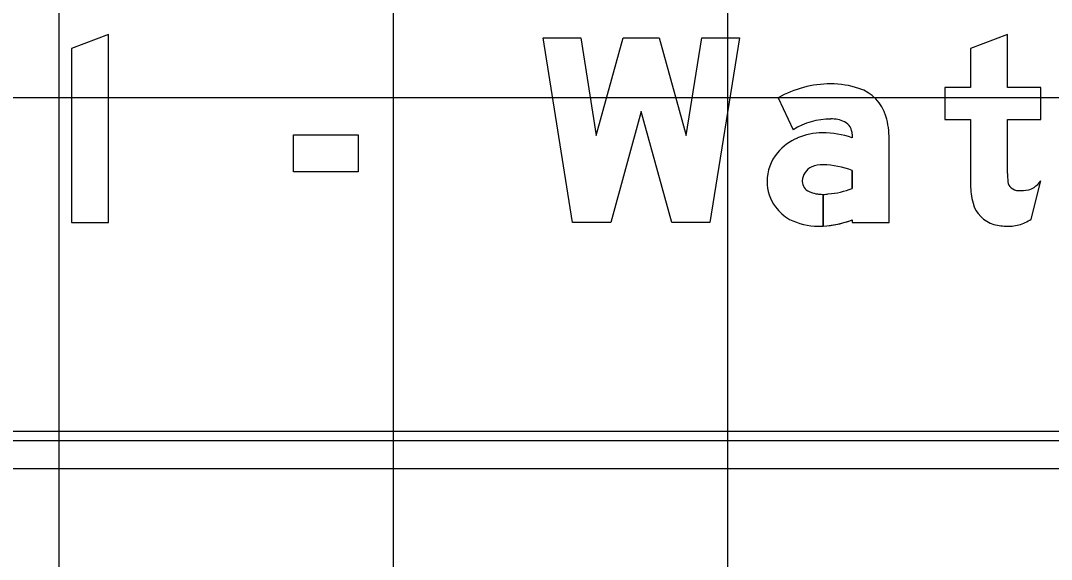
# Model space of a CAD drawing. Extents: x 2193008 to 2198143, y 1236112 to 1237864.
# Drawn here: x 2194655.46 to 2194661.63, y 1237204.34 to 1237207.57 of the extents above; entities that cross this region are included whole.
import ezdxf

# ---------------------------------------------------------------- set-up
doc = ezdxf.new("R2010")
doc.units = 0
for name, color, linetype in [('GSBWFILL', 7, 'Continuous'), ('GSCOLORFILL', 7, 'Continuous'), ('GSOUTLINE', 7, 'Continuous'), ('M-ROADS', 7, 'Continuous')]:
    doc.layers.add(name, color=color, linetype=linetype)

msp = doc.modelspace()

# ---------------------------------------------------------------- linework, layer by layer
at = {"layer": 'GSBWFILL'}
msp.add_line((2194661.5044, 1237206.3775), (2194661.5627, 1237206.6067), dxfattribs=at)
for points in [[(2194655.9823, 1237206.3569), (2194655.9823, 1237207.4835), (2194655.7608, 1237207.3995), (2194655.7608, 1237206.3569)], [(2194659.1711, 1237207.0212), (2194658.9884, 1237206.3569), (2194658.7604, 1237206.3569), (2194658.5842, 1237207.4641), (2194658.8085, 1237207.4641), (2194658.9018, 1237206.8773), (2194659.0632, 1237207.4641), (2194659.2789, 1237207.4641), (2194659.4403, 1237206.8773), (2194659.5337, 1237207.4641), (2194659.7579, 1237207.4641), (2194659.5818, 1237206.3569), (2194659.3538, 1237206.3569)], [(2194657.0895, 1237206.8828), (2194657.477, 1237206.8828), (2194657.477, 1237206.6614), (2194657.0895, 1237206.6614)]]:
    msp.add_lwpolyline(points, close=True, dxfattribs=at)
for points in [[(2194661.3634, 1237206.6503), (2194661.3634, 1237206.9742), (2194661.5627, 1237206.9742), (2194661.5627, 1237207.1652), (2194661.3634, 1237207.1652), (2194661.3634, 1237207.4835), (2194661.1419, 1237207.3995), (2194661.1419, 1237207.1652), (2194660.9869, 1237207.1652), (2194660.9869, 1237206.9742), (2194661.1419, 1237206.9742), (2194661.1419, 1237206.5834)], [(2194659.9906, 1237207.1041), (2194660.0795, 1237206.9122)], [(2194660.4333, 1237206.8853), (2194660.4333, 1237206.8649)], [(2194660.4333, 1237206.3724), (2194660.4333, 1237206.3569), (2194660.6547, 1237206.3569), (2194660.6547, 1237206.8565)], [(2194660.4333, 1237206.6688), (2194660.4333, 1237206.5613)], [(2194660.2589, 1237206.3355), (2194660.2589, 1237206.5254)], [(2194660.259, 1237206.5254), (2194660.259, 1237206.3355)]]:
    msp.add_lwpolyline(points, dxfattribs=at)
for centre, major_axis, ratio, start_param, end_param in [((2194660.3047, 1237206.5526), (0, 0.6347), 0.999993, 0, 0.517719), ((2194660.3047, 1237206.6453), (0, 0.542), 0.999993, 5.96613, 6.283185), ((2194660.396, 1237206.9236), (0, 0.2491), 0.999993, 4.997165, 5.96613), ((2194660.3047, 1237206.5526), (0, 0.4243), 0.999993, 0, 0.559495), ((2194660.3126, 1237206.8094), (0, 0.1678), 0.999993, 5.822746, 6.330435), ((2194660.3503, 1237206.8853), (0, 0.083), 0.999993, 4.712389, 5.822746), ((2194660.1668, 1237206.8565), (0, 0.4879), 0.999993, 4.712389, 4.997165), ((2194660.2557, 1237206.5141), (0, 0.3797), 0.999993, 0, 0.404512), ((2194660.2557, 1237206.3348), (0, 0.559), 0.999993, 5.959871, 6.283185), ((2194660.2297, 1237206.5706), (0, 0.3175), 0.999993, 0.399285, 0.87593), ((2194660.1907, 1237206.6032), (0, 0.2667), 0.999993, 0.87593, 1.570796), ((2194660.2547, 1237206.5429), (0, 0.1601), 0.999993, 6.259455, 6.691732), ((2194660.2431, 1237206.1588), (0, 0.5444), 0.999993, 5.926185, 6.254823), ((2194660.2285, 1237206.6034), (0, 0.0941), 0.999993, 0.408547, 1.530785), ((2194662.7496, 1237206.6503), (0, 1.3862), 0.999998, 1.570796, 1.606005), ((2194660.1789, 1237206.6032), (0, 0.2549), 0.999993, 1.570796, 2.21394), ((2194660.2346, 1237206.6032), (0, 0.1002), 0.999993, 1.530785, 1.570796), ((2194660.2008, 1237206.6032), (0, 0.0664), 0.999993, 1.570796, 2.757027), ((2194661.5716, 1237206.5834), (0, 0.4297), 0.999998, 1.570796, 1.830698), ((2194661.427, 1237206.6123), (0, 0.0637), 0.999998, 1.74085, 2.407828), ((2194661.4169, 1237206.7154), (0, 0.1818), 0.999998, 3.756278, 4.071638), ((2194660.2589, 1237206.7469), (0, 0.2214), 0.999993, 2.757027, 3.141593), ((2194660.2589, 1237206.7469), (0, 0.2214), 0.999993, 3.141843, 3.28451), ((2194660.246, 1237207.0376), (0, 0.5118), 0.999993, 3.228562, 3.516221), ((2194661.429, 1237206.6145), (0, 0.0667), 0.999998, 2.407828, 3.141593), ((2194661.429, 1237206.8975), (0, 0.3497), 0.999998, 3.141593, 3.310762), ((2194661.4739, 1237206.6347), (0, 0.083), 0.999998, 3.310762, 3.756278), ((2194660.2015, 1237206.6201), (0, 0.2832), 0.999993, 2.21394, 2.611125), ((2194661.3302, 1237206.5192), (0, 0.1799), 0.999998, 1.830698, 2.869526), ((2194660.2305, 1237206.7157), (0, 0.381), 0.999993, 2.672443, 3.141593), ((2194660.2305, 1237206.8999), (0, 0.5652), 0.999993, 3.141593, 3.191959), ((2194660.2305, 1237206.8999), (0, 0.5652), 0.999993, 3.192057, 3.508644), ((2194661.3634, 1237206.638), (0, 0.3032), 0.999998, 2.869526, 3.141593), ((2194661.3634, 1237206.7714), (0, 0.4367), 0.999998, 3.141593, 3.205734), ((2194661.3798, 1237206.5152), (0, 0.1799), 0.999998, 3.205734, 3.427755), ((2194661.3563, 1237206.5953), (0, 0.2634), 0.999998, 3.427755, 3.738844)]:
    msp.add_ellipse(centre, major_axis=major_axis, ratio=ratio, start_param=start_param, end_param=end_param, dxfattribs=at)
at = {"layer": 'GSCOLORFILL'}
for p, q in [((2194661.5044, 1237206.3775), (2194661.5627, 1237206.6067)), ((2194672.4364, 1237205.0499), (2194650.9595, 1237205.0499)), ((2194650.9595, 1237204.8834), (2194672.4364, 1237204.8834))]:
    msp.add_line(p, q, dxfattribs=at)
for points in [[(2194655.9823, 1237206.3569), (2194655.9823, 1237207.4835), (2194655.7608, 1237207.3995), (2194655.7608, 1237206.3569)], [(2194659.1711, 1237207.0212), (2194658.9884, 1237206.3569), (2194658.7604, 1237206.3569), (2194658.5842, 1237207.4641), (2194658.8085, 1237207.4641), (2194658.9018, 1237206.8773), (2194659.0632, 1237207.4641), (2194659.2789, 1237207.4641), (2194659.4403, 1237206.8773), (2194659.5337, 1237207.4641), (2194659.7579, 1237207.4641), (2194659.5818, 1237206.3569), (2194659.3538, 1237206.3569)], [(2194657.0895, 1237206.8828), (2194657.477, 1237206.8828), (2194657.477, 1237206.6614), (2194657.0895, 1237206.6614)]]:
    msp.add_lwpolyline(points, close=True, dxfattribs=at)
for points in [[(2194661.3634, 1237206.6503), (2194661.3634, 1237206.9742), (2194661.5627, 1237206.9742), (2194661.5627, 1237207.1652), (2194661.3634, 1237207.1652), (2194661.3634, 1237207.4835), (2194661.1419, 1237207.3995), (2194661.1419, 1237207.1652), (2194660.9869, 1237207.1652), (2194660.9869, 1237206.9742), (2194661.1419, 1237206.9742), (2194661.1419, 1237206.5834)], [(2194659.9906, 1237207.1041), (2194660.0795, 1237206.9122)], [(2194660.4333, 1237206.8853), (2194660.4333, 1237206.8649)], [(2194660.4333, 1237206.3724), (2194660.4333, 1237206.3569), (2194660.6547, 1237206.3569), (2194660.6547, 1237206.8565)], [(2194660.4333, 1237206.6688), (2194660.4333, 1237206.5613)], [(2194660.2589, 1237206.3355), (2194660.2589, 1237206.5254)], [(2194660.259, 1237206.5254), (2194660.259, 1237206.3355)]]:
    msp.add_lwpolyline(points, dxfattribs=at)
for centre, major_axis, ratio, start_param, end_param in [((2194660.3047, 1237206.5526), (0, 0.6347), 0.999993, 0, 0.517719), ((2194660.3047, 1237206.6453), (0, 0.542), 0.999993, 5.96613, 6.283185), ((2194660.396, 1237206.9236), (0, 0.2491), 0.999993, 4.997165, 5.96613), ((2194660.3047, 1237206.5526), (0, 0.4243), 0.999993, 0, 0.559495), ((2194660.3126, 1237206.8094), (0, 0.1678), 0.999993, 5.822746, 6.330435), ((2194660.3503, 1237206.8853), (0, 0.083), 0.999993, 4.712389, 5.822746), ((2194660.1668, 1237206.8565), (0, 0.4879), 0.999993, 4.712389, 4.997165), ((2194660.2557, 1237206.5141), (0, 0.3797), 0.999993, 0, 0.404512), ((2194660.2557, 1237206.3348), (0, 0.559), 0.999993, 5.959871, 6.283185), ((2194660.2297, 1237206.5706), (0, 0.3175), 0.999993, 0.399285, 0.87593), ((2194660.1907, 1237206.6032), (0, 0.2667), 0.999993, 0.87593, 1.570796), ((2194660.2547, 1237206.5429), (0, 0.1601), 0.999993, 6.259455, 6.691732), ((2194660.2431, 1237206.1588), (0, 0.5444), 0.999993, 5.926185, 6.254823), ((2194660.2285, 1237206.6034), (0, 0.0941), 0.999993, 0.408547, 1.530785), ((2194662.7496, 1237206.6503), (0, 1.3862), 0.999998, 1.570796, 1.606005), ((2194660.1789, 1237206.6032), (0, 0.2549), 0.999993, 1.570796, 2.21394), ((2194660.2346, 1237206.6032), (0, 0.1002), 0.999993, 1.530785, 1.570796), ((2194660.2008, 1237206.6032), (0, 0.0664), 0.999993, 1.570796, 2.757027), ((2194661.5716, 1237206.5834), (0, 0.4297), 0.999998, 1.570796, 1.830698), ((2194661.427, 1237206.6123), (0, 0.0637), 0.999998, 1.74085, 2.407828), ((2194661.4169, 1237206.7154), (0, 0.1818), 0.999998, 3.756278, 4.071638), ((2194660.2589, 1237206.7469), (0, 0.2214), 0.999993, 2.757027, 3.141593), ((2194660.2589, 1237206.7469), (0, 0.2214), 0.999993, 3.141843, 3.28451), ((2194660.246, 1237207.0376), (0, 0.5118), 0.999993, 3.228562, 3.516221), ((2194661.429, 1237206.6145), (0, 0.0667), 0.999998, 2.407828, 3.141593), ((2194661.429, 1237206.8975), (0, 0.3497), 0.999998, 3.141593, 3.310762), ((2194661.4739, 1237206.6347), (0, 0.083), 0.999998, 3.310762, 3.756278), ((2194660.2015, 1237206.6201), (0, 0.2832), 0.999993, 2.21394, 2.611125), ((2194661.3302, 1237206.5192), (0, 0.1799), 0.999998, 1.830698, 2.869526), ((2194660.2305, 1237206.7157), (0, 0.381), 0.999993, 2.672443, 3.141593), ((2194660.2305, 1237206.8999), (0, 0.5652), 0.999993, 3.141593, 3.191959), ((2194660.2305, 1237206.8999), (0, 0.5652), 0.999993, 3.192057, 3.508644), ((2194661.3634, 1237206.638), (0, 0.3032), 0.999998, 2.869526, 3.141593), ((2194661.3634, 1237206.7714), (0, 0.4367), 0.999998, 3.141593, 3.205734), ((2194661.3798, 1237206.5152), (0, 0.1799), 0.999998, 3.205734, 3.427755), ((2194661.3563, 1237206.5953), (0, 0.2634), 0.999998, 3.427755, 3.738844)]:
    msp.add_ellipse(centre, major_axis=major_axis, ratio=ratio, start_param=start_param, end_param=end_param, dxfattribs=at)
at = {"layer": 'GSOUTLINE'}
msp.add_line((2194661.5044, 1237206.3775), (2194661.5627, 1237206.6067), dxfattribs=at)
for points in [[(2194655.9823, 1237206.3569), (2194655.9823, 1237207.4835), (2194655.7608, 1237207.3995), (2194655.7608, 1237206.3569)], [(2194659.1711, 1237207.0212), (2194658.9884, 1237206.3569), (2194658.7604, 1237206.3569), (2194658.5842, 1237207.4641), (2194658.8085, 1237207.4641), (2194658.9018, 1237206.8773), (2194659.0632, 1237207.4641), (2194659.2789, 1237207.4641), (2194659.4403, 1237206.8773), (2194659.5337, 1237207.4641), (2194659.7579, 1237207.4641), (2194659.5818, 1237206.3569), (2194659.3538, 1237206.3569)], [(2194657.0895, 1237206.8828), (2194657.477, 1237206.8828), (2194657.477, 1237206.6614), (2194657.0895, 1237206.6614)]]:
    msp.add_lwpolyline(points, close=True, dxfattribs=at)
for points in [[(2194661.3634, 1237206.6503), (2194661.3634, 1237206.9742), (2194661.5627, 1237206.9742), (2194661.5627, 1237207.1652), (2194661.3634, 1237207.1652), (2194661.3634, 1237207.4835), (2194661.1419, 1237207.3995), (2194661.1419, 1237207.1652), (2194660.9869, 1237207.1652), (2194660.9869, 1237206.9742), (2194661.1419, 1237206.9742), (2194661.1419, 1237206.5834)], [(2194659.9906, 1237207.1041), (2194660.0795, 1237206.9122)], [(2194660.4333, 1237206.8853), (2194660.4333, 1237206.8649)], [(2194660.4333, 1237206.3724), (2194660.4333, 1237206.3569), (2194660.6547, 1237206.3569), (2194660.6547, 1237206.8565)], [(2194660.4333, 1237206.5613), (2194660.4333, 1237206.6688)]]:
    msp.add_lwpolyline(points, dxfattribs=at)
for centre, major_axis, ratio, start_param, end_param in [((2194660.3047, 1237206.5526), (0, 0.6347), 0.999993, 6.283185, 6.800904), ((2194660.3047, 1237206.6453), (0, 0.542), 0.999993, 5.96613, 6.283185), ((2194660.396, 1237206.9236), (0, 0.2491), 0.999993, 4.997165, 5.96613), ((2194660.3047, 1237206.5526), (0, 0.4243), 0.999993, 0, 0.559495), ((2194660.3126, 1237206.8094), (0, 0.1678), 0.999993, 5.822746, 6.330435), ((2194660.3503, 1237206.8853), (0, 0.083), 0.999993, 4.712389, 5.822746), ((2194660.1668, 1237206.8565), (0, 0.4879), 0.999993, 4.712389, 4.997165), ((2194660.2557, 1237206.5141), (0, 0.3797), 0.999993, 0, 0.404512), ((2194660.2557, 1237206.3348), (0, 0.559), 0.999993, 5.959871, 6.283185), ((2194660.2297, 1237206.5706), (0, 0.3175), 0.999993, 0.399285, 0.87593), ((2194660.1907, 1237206.6032), (0, 0.2667), 0.999993, 0.87593, 1.570796), ((2194660.2547, 1237206.5429), (0, 0.1601), 0.999993, 6.25958, 6.691732), ((2194660.2431, 1237206.1588), (0, 0.5444), 0.999993, 5.926185, 6.254787), ((2194660.2583, 1237206.6946), (0, 0.0083), 0.999993, 6.254787, 6.25958), ((2194660.2285, 1237206.6034), (0, 0.0941), 0.999993, 0.408547, 1.530785), ((2194662.7496, 1237206.6503), (0, 1.3862), 0.999998, 1.570796, 1.606005), ((2194660.1789, 1237206.6032), (0, 0.2549), 0.999993, 1.570796, 2.21394), ((2194660.2346, 1237206.6032), (0, 0.1002), 0.999993, 1.530785, 1.570796), ((2194660.2008, 1237206.6032), (0, 0.0664), 0.999993, 1.570796, 2.757027), ((2194661.5716, 1237206.5834), (0, 0.4297), 0.999998, 1.570796, 1.830698), ((2194661.427, 1237206.6123), (0, 0.0637), 0.999998, 1.74085, 2.407828), ((2194661.4169, 1237206.7154), (0, 0.1818), 0.999998, 3.756278, 4.071638), ((2194660.2589, 1237206.7469), (0, 0.2214), 0.999993, 2.757027, 3.28451), ((2194660.246, 1237207.0376), (0, 0.5118), 0.999993, 3.228562, 3.516221), ((2194661.429, 1237206.6145), (0, 0.0667), 0.999998, 2.407828, 3.141593), ((2194661.429, 1237206.8975), (0, 0.3497), 0.999998, 3.141593, 3.310762), ((2194661.4739, 1237206.6347), (0, 0.083), 0.999998, 3.310762, 3.756278), ((2194660.2015, 1237206.6201), (0, 0.2832), 0.999993, 2.21394, 2.611125), ((2194661.3302, 1237206.5192), (0, 0.1799), 0.999998, 1.830698, 2.869526), ((2194660.2305, 1237206.7157), (0, 0.381), 0.999993, 2.672443, 3.141593), ((2194660.2305, 1237206.8999), (0, 0.5652), 0.999993, 3.141593, 3.508644), ((2194661.3634, 1237206.638), (0, 0.3032), 0.999998, 2.869526, 3.141593), ((2194661.3634, 1237206.7714), (0, 0.4367), 0.999998, 3.141593, 3.205734), ((2194661.3798, 1237206.5152), (0, 0.1799), 0.999998, 3.205734, 3.427755), ((2194661.3563, 1237206.5953), (0, 0.2634), 0.999998, 3.427755, 3.738844)]:
    msp.add_ellipse(centre, major_axis=major_axis, ratio=ratio, start_param=start_param, end_param=end_param, dxfattribs=at)
at = {"layer": 'M-ROADS'}
for p, q in [((2194655.6881, 1237163.1062), (2194655.6881, 1237223.1062)), ((2194657.6881, 1237163.1062), (2194657.6881, 1237223.1062)), ((2194659.6881, 1237163.1062), (2194659.6881, 1237223.1062)), ((2194547.6881, 1237207.1062), (2194677.6881, 1237207.1062)), ((2194547.6881, 1237205.1062), (2194677.6881, 1237205.1062))]:
    msp.add_line(p, q, dxfattribs=at)

doc.saveas('drawing.dxf')
